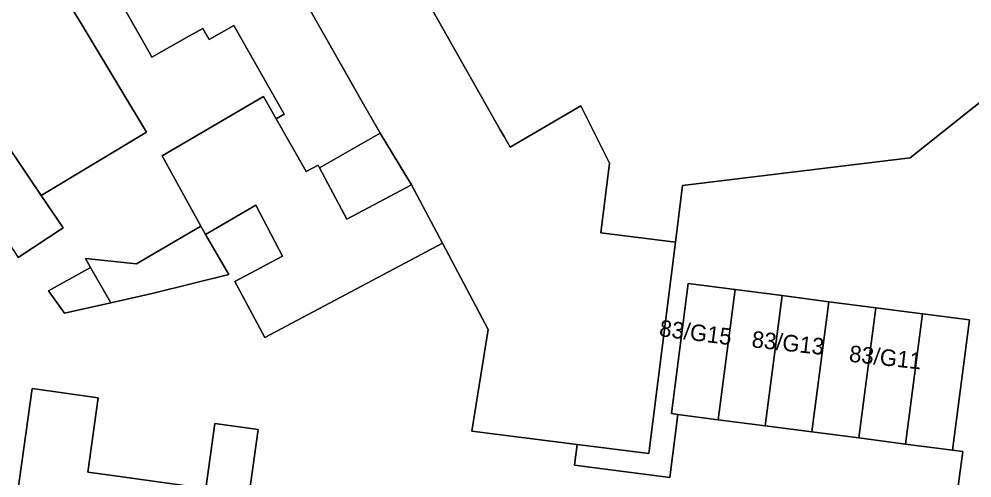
# Model space of a CAD drawing. Extents: x 159716 to 160783, y 383290 to 384031.
# Drawn here: x 160470.9 to 160528.5, y 383337.1 to 383364.9 of the extents above; entities that cross this region are included whole.
import ezdxf

# ---------------------------------------------------------------- set-up
doc = ezdxf.new("R2010")
doc.units = 0
for name, color, linetype in [('IMGEO_Erf', 7, 'Continuous'), ('IMGEO_Pand', 7, 'Continuous'), ('IMGEO_Pand_nummerreeks', 7, 'Continuous'), ('IMGEO_Rijbaan_lokaal_open', 7, 'Continuous')]:
    doc.layers.add(name, color=color, linetype=linetype)

msp = doc.modelspace()

# ---------------------------------------------------------------- linework, layer by layer
at = {"layer": 'IMGEO_Erf'}
for points in [[(160472.034, 383368.843), (160474.653, 383364.584), (160476.988, 383360.706), (160478.604, 383358.023), (160472.243, 383354.191), (160473.567, 383352.239), (160470.84, 383350.442)], [(160499.273, 383346.085), (160496.503, 383351.311), (160485.753, 383345.612), (160483.956, 383349.003), (160486.836, 383350.53), (160485.208, 383353.602), (160482.17, 383351.824), (160483.594, 383349.424), (160479.029, 383348.286), (160476.45, 383347.71), (160473.649, 383347.085), (160472.682, 383348.427), (160475.224, 383349.845), (160474.917, 383350.38), (160477.991, 383350.058), (160481.887, 383352.339), (160479.547, 383356.594), (160485.672, 383360.178), (160486.44, 383358.826), (160486.934, 383359.106), (160483.893, 383364.459), (160482.405, 383363.614), (160482.02, 383364.291), (160481.205, 383363.833), (160478.932, 383362.554), (160478.765, 383362.85), (160476.949, 383366.065)], [(160495.919, 383365.354), (160500, 383358.164), (160500.229, 383357.761), (160500.597, 383357.113), (160504.871, 383359.614), (160506.61, 383356.155), (160506.076, 383351.936), (160510.595, 383351.363), (160511.029, 383354.788), (160524.794, 383356.471), (160530.614, 383361.105)], [(160527.469, 383334.991), (160527.972, 383338.718), (160527.348, 383338.799), (160524.515, 383339.167), (160521.682, 383339.536), (160518.848, 383339.904), (160516.015, 383340.272), (160513.182, 383340.641), (160510.747, 383340.957), (160510.253, 383337.149), (160504.493, 383337.897), (160504.652, 383339.145), (160498.286, 383339.955), (160499.273, 383346.085)]]:
    msp.add_lwpolyline(points, dxfattribs=at)
for points in [[(160492.727, 383357.952), (160489.062, 383355.871), (160490.72, 383352.755), (160494.636, 383354.831)], [(160475.686, 383341.966), (160475.059, 383337.469), (160476.551, 383337.261), (160482.192, 383336.474), (160482.742, 383340.419), (160485.367, 383340.053), (160484.56, 383334.256), (160483.963, 383329.977), (160483.273, 383325.024), (160469.525, 383326.939), (160470.215, 383331.892), (160470.814, 383336.177), (160471.698, 383342.522)]]:
    msp.add_lwpolyline(points, close=True, dxfattribs=at)
at = {"layer": 'IMGEO_Pand'}
for points in [[(160500, 383358.164), (160495.919, 383365.354), (160493.834, 383369.027), (160488.601, 383378.414), (160482.934, 383375.203), (160491.645, 383359.858), (160492.727, 383357.952), (160494.636, 383354.831), (160496.503, 383351.311), (160499.273, 383346.085), (160498.286, 383339.955), (160504.652, 383339.145), (160508.976, 383338.595), (160510.595, 383351.363), (160506.076, 383351.936), (160506.61, 383356.155), (160504.871, 383359.614), (160500.597, 383357.113), (160500.229, 383357.761)], [(160482.934, 383375.203), (160474.49, 383370.418), (160476.949, 383366.065), (160478.765, 383362.85), (160478.932, 383362.554), (160481.205, 383363.833), (160482.02, 383364.291), (160482.405, 383363.614), (160483.893, 383364.459), (160486.934, 383359.106), (160486.44, 383358.826), (160488.253, 383355.633), (160488.983, 383356.02), (160489.062, 383355.871), (160492.727, 383357.952), (160491.645, 383359.858)], [(160474.653, 383364.584), (160472.034, 383368.843), (160465.222, 383364.356), (160470.655, 383356.532), (160472.243, 383354.191), (160478.604, 383358.023), (160476.988, 383360.706)], [(160465.222, 383364.356), (160460.32, 383361.128), (160465.92, 383353.41), (160467.985, 383354.772), (160470.84, 383350.442), (160473.567, 383352.239), (160472.243, 383354.191), (160470.655, 383356.532)], [(160486.44, 383358.826), (160485.672, 383360.178), (160479.547, 383356.594), (160481.887, 383352.339), (160482.17, 383351.824), (160485.208, 383353.602), (160486.836, 383350.53), (160483.956, 383349.003), (160485.753, 383345.612), (160496.503, 383351.311), (160494.636, 383354.831), (160490.72, 383352.755), (160489.062, 383355.871), (160488.983, 383356.02), (160488.253, 383355.633)], [(160482.17, 383351.824), (160481.887, 383352.339), (160477.991, 383350.058), (160474.917, 383350.38), (160475.224, 383349.845), (160476.45, 383347.71), (160479.029, 383348.286), (160483.594, 383349.424)], [(160475.224, 383349.845), (160472.682, 383348.427), (160473.649, 383347.085), (160476.45, 383347.71)], [(160514.204, 383348.511), (160511.371, 383348.879), (160510.348, 383341.009), (160510.747, 383340.957), (160513.182, 383340.641)], [(160516.015, 383340.272), (160517.038, 383348.143), (160514.204, 383348.511), (160513.182, 383340.641)], [(160516.015, 383340.272), (160518.848, 383339.904), (160519.871, 383347.774), (160517.038, 383348.143)], [(160521.682, 383339.536), (160522.704, 383347.406), (160519.871, 383347.774), (160518.848, 383339.904)], [(160524.515, 383339.167), (160525.538, 383347.038), (160522.704, 383347.406), (160521.682, 383339.536)], [(160524.515, 383339.167), (160527.348, 383338.799), (160528.371, 383346.67), (160525.538, 383347.038)], [(160485.367, 383340.053), (160482.742, 383340.419), (160482.192, 383336.474), (160476.551, 383337.261), (160475.059, 383337.469), (160475.686, 383341.966), (160471.698, 383342.522), (160470.814, 383336.177), (160470.215, 383331.892), (160469.525, 383326.939), (160483.273, 383325.024), (160483.963, 383329.977), (160484.56, 383334.256)]]:
    msp.add_lwpolyline(points, close=True, dxfattribs=at)
at = {"layer": 'IMGEO_Rijbaan_lokaal_open'}
msp.add_lwpolyline([(160530.614, 383361.105), (160524.794, 383356.471), (160511.029, 383354.788), (160510.595, 383351.363), (160508.976, 383338.595), (160504.652, 383339.145), (160504.493, 383337.897), (160510.253, 383337.149), (160510.747, 383340.957), (160510.348, 383341.009), (160511.371, 383348.879), (160514.204, 383348.511), (160517.038, 383348.143), (160519.871, 383347.774), (160522.704, 383347.406), (160525.538, 383347.038), (160528.371, 383346.67), (160527.348, 383338.799), (160527.972, 383338.718), (160527.469, 383334.991)], dxfattribs=at)

# ---------------------------------------------------------------- texts
at = {"layer": 'IMGEO_Pand_nummerreeks'}
for s, rotation, p in [('83/G15', 352.76354, (160509.576, 383345.694)), ('83/G13', 353.85337, (160515.169, 383345.02)), ('83/G11', 353.75809, (160521.061, 383344.151))]:
    msp.add_text(s, height=1, rotation=rotation, dxfattribs=at).set_placement(p)

doc.saveas('drawing.dxf')
